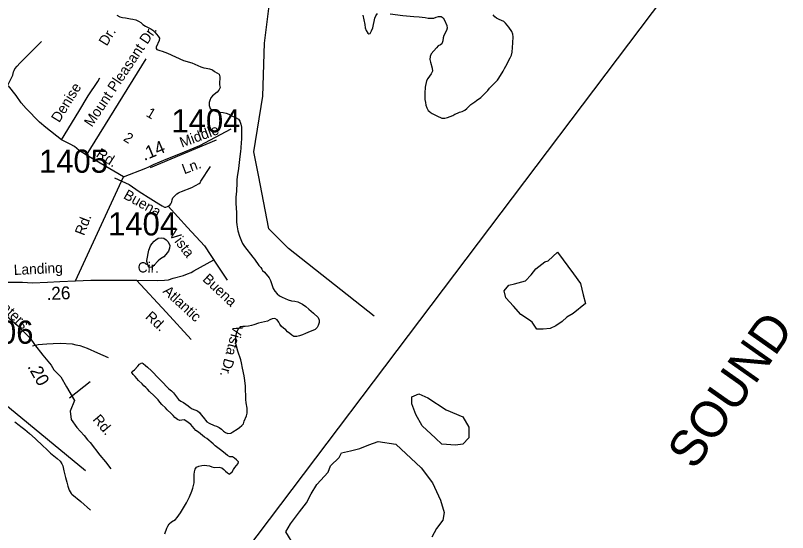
# Model space of a CAD drawing. Extents: x 1945482 to 2853149, y 66427 to 1015778.
# Drawn here: x 2369934 to 2374854, y 188698 to 191991 of the extents above; entities that cross this region are included whole.
import ezdxf

# ---------------------------------------------------------------- set-up
doc = ezdxf.new("R2010")
doc.units = 0
for name, color, linetype in [('Old_Level_10', 7, 'Continuous'), ('Old_Level_11', 7, 'Continuous'), ('Old_Level_17', 7, 'Continuous'), ('Old_Level_21', 7, 'Continuous'), ('Old_Level_32', 7, 'Continuous'), ('Old_Level_35', 7, 'Continuous'), ('Old_Level_50', 7, 'Continuous'), ('Old_Level_60', 7, 'Continuous'), ('Old_Level_61', 7, 'Continuous'), ('Old_Level_63', 7, 'Continuous'), ('Old_Level_8', 7, 'Continuous')]:
    doc.layers.add(name, color=color, linetype=linetype)

msp = doc.modelspace()

# ---------------------------------------------------------------- linework, layer by layer
at = {"layer": 'Old_Level_32'}
for points in [[(2370622, 190962.4), (2370386.5, 191100.3), (2370340, 191130.7), (2370310.1, 191156.7), (2370282.2, 191170.6), (2370227.7, 191199.1), (2370128.5, 191277.3), (2370088.6, 191311.2), (2370002.7, 191399.1), (2369970.8, 191435.1), (2369938.9, 191481), (2369891, 191543.7)], [(2370622, 190962.4), (2370765.2, 191018.9), (2370783.2, 191026.9), (2370813.1, 191040.8), (2370894.9, 191074.8), (2370974.8, 191106.7), (2371108.5, 191162.7), (2371308.1, 191268.5)], [(2369681.6, 190272.7), (2369761.7, 190279.4), (2369827.6, 190291.4), (2369980.3, 190291.4), (2370043.2, 190287.4), (2370139, 190293.2), (2370216.9, 190296.3), (2370317.1, 190301.9), (2370622, 190962.4)], [(2369681.6, 190272.7), (2369776.7, 190177.6), (2369842.5, 190108.7), (2369947.3, 190015.8), (2370028.2, 189934.9), (2370055.1, 189896), (2370109, 189827.1), (2370162.9, 189764.1), (2370177.9, 189734.2), (2370222.8, 189689.3), (2370258.7, 189626.3), (2370309.6, 189537.7), (2370282.7, 189471.8), (2370288.7, 189417.8), (2370324.6, 189366.9), (2370372.5, 189316), (2370393.4, 189289), (2370411.4, 189271), (2370471.3, 189190.2), (2370507.2, 189148.2), (2370543.1, 189103.3)]]:
    msp.add_lwpolyline(points, dxfattribs=at)
at = {"layer": 'Old_Level_35'}
for p, q in [((2370386.5, 191100.3), (2370767.4, 191715.7)), ((2370279.5, 189555.7), (2370410.6, 189660.7))]:
    msp.add_line(p, q, dxfattribs=at)
for points in [[(2369879.6, 191535.4), (2369916.7, 191610.9), (2369921.9, 191631.1), (2369925.5, 191641.2), (2369931.1, 191651.5), (2369944.4, 191668), (2369961.7, 191686.7), (2370100.3, 191824.2)], [(2370227.7, 191199.1), (2370338, 191379.5), (2370398, 191479.9), (2370458.5, 191570.4), (2370471.6, 191592.9)], [(2370794.3, 191023.5), (2371216, 191198.5)], [(2370564.9, 190956.3), (2370658.6, 190914), (2370722.3, 190870.5), (2370796.2, 190823.5), (2370847.5, 190791.5), (2370870, 190778.4), (2370884.3, 190770.9), (2370892.4, 190769.3), (2370904.2, 190773.7), (2370908.1, 190775.9), (2370917.9, 190782.3), (2370923.6, 190790.5), (2370929.2, 190800.7), (2370931, 190804.8), (2370932.5, 190816.9), (2370934.3, 190822.9), (2370938.1, 190829.1), (2370951.5, 190843.6), (2370963.1, 190854.1), (2370972.8, 190860.5), (2370982.6, 190864.9), (2370992.5, 190869.3), (2371057.4, 190895.8), (2371104.4, 190921.7), (2371110.3, 190926), (2371114, 190932.1), (2371115.9, 190936.2), (2371178.2, 191028.7)], [(2370908.1, 190775.9), (2371030.5, 190641.6), (2371139.2, 190523.2), (2371219.2, 190401.6), (2371283.1, 190305.5)], [(2370317.1, 190301.9), (2370415.2, 190304.8), (2370706.7, 190305.7), (2370836.9, 190302.9), (2370884.8, 190304.8), (2370908.7, 190307.7), (2370938.4, 190316.9), (2371005.6, 190335.6), (2371031.3, 190344.6), (2371053, 190353.5), (2371070.5, 190364.2), (2371197.7, 190434.2)], [(2370706.7, 190305.7), (2370894.9, 190100.7), (2371054.8, 189927.9)], [(2369031.9, 190164.8), (2369198.8, 190037.8), (2369235.9, 190009.3), (2369316, 189956.4), (2369433.7, 189865.1), (2369530.7, 189790.9), (2370381.3, 189092.5)], [(2370042.6, 189887.6), (2370078.8, 189894.7), (2370134.6, 189898.9), (2370174.5, 189902.5), (2370220.4, 189904.3), (2370294.7, 189899.2), (2370318.9, 189894.2), (2370345.1, 189889.2), (2370391.8, 189873.1), (2370457, 189841.6), (2370525.4, 189811.7)], [(2369930.2, 189402.6), (2369959.1, 189381.7), (2369969.4, 189374.1), (2369994.2, 189353.1), (2370023.2, 189328.2), (2370060.5, 189295.7), (2370110.4, 189247.7), (2370129.1, 189230.4), (2370158.2, 189203.5), (2370199.6, 189169.2), (2370218.3, 189151.9), (2370228.9, 189136.3), (2370235.5, 189122.6), (2370242.7, 189090.8), (2370252.4, 189049.2), (2370257, 189033.4), (2370261.6, 189017.6), (2370266.3, 189001.7), (2370268.6, 188993.8), (2370275.6, 188968.1), (2370282.1, 188956.4), (2370290.4, 188946.7), (2370294.6, 188942.8), (2370350.5, 188895), (2370413.5, 188840.9)]]:
    msp.add_lwpolyline(points, dxfattribs=at)
at = {"layer": 'Old_Level_50'}
for points in [[(2371482, 190974.8), (2371453.2, 191122), (2371510.8, 191477.6), (2371520.4, 191814), (2371549.3, 192035.1), (2371537.4, 192135.8)], [(2372219.4, 190076.2), (2371674.2, 190506.8), (2371549.3, 190631.8), (2371482, 190974.8)]]:
    msp.add_lwpolyline(points, dxfattribs=at)
at = {"layer": 'Old_Level_60'}
for points in [[(2370580.2, 191992.2), (2370599, 191982.9), (2370617.5, 191978.5), (2370635.7, 191975.9), (2370667, 191968.9), (2370682.7, 191966.8), (2370701, 191962.8), (2370719.2, 191955.8), (2370733.5, 191946.1), (2370746.7, 191933), (2370764, 191922), (2370779.2, 191913.7), (2370796.7, 191906.1), (2370809.7, 191897.2), (2370821.7, 191885.1)], [(2372148.5, 191993.6), (2372160.7, 191934.1), (2372163.2, 191911.9), (2372170, 191895.2), (2372179.2, 191878.8), (2372187, 191874.3), (2372194.7, 191876.8), (2372204, 191892.5), (2372211, 191913.2), (2372225.2, 191972.8), (2372230.7, 191988.7), (2372240.5, 192003.1)], [(2372323, 192000.7), (2372403, 191990.1), (2372449.5, 191987), (2372471.7, 191984.5), (2372507, 191981.9), (2372546, 191977.3), (2372564, 191974.2), (2372584, 191972.8), (2372600.5, 191973.9), (2372615, 191980.3), (2372630, 191984.7), (2372647, 191984.1), (2372660, 191975.6)], [(2372571.7, 191380.1), (2372576.5, 191375.5), (2372589.2, 191365.9), (2372618.5, 191351), (2372652, 191336.9), (2372669.5, 191337), (2372686.7, 191341.5), (2372720.5, 191354.4), (2372733.5, 191362.2), (2372751, 191369), (2372764.7, 191375.6), (2372779.7, 191379.9), (2372797.2, 191387.7), (2372810.2, 191398), (2372823.2, 191411.9), (2372835, 191423.1), (2372860.7, 191440.3), (2372873, 191450.5), (2372899, 191468.9), (2372910.7, 191479.3), (2372943.7, 191513.9), (2372954, 191527.2), (2372964.5, 191539), (2372979.2, 191551.5), (2372992, 191564.6), (2373005, 191579.4), (2373013.7, 191592), (2373041.2, 191636.1), (2373049.7, 191653.2), (2373059, 191668.8), (2373087, 191720.6), (2373095.5, 191738.2), (2373098.5, 191757.1), (2373104.5, 191816.9), (2373104.7, 191854.5), (2373103.5, 191872.1), (2373098, 191888.9), (2373078.5, 191916.6), (2373057.5, 191941.5), (2373045.5, 191952.8), (2373032, 191960), (2373017.5, 191965.3), (2373000.2, 191973.5), (2372988.7, 191983.3), (2372978.5, 191995.3)], [(2372660, 191975.6), (2372669.2, 191960.9)], [(2372669.2, 191960.9), (2372682, 191926.2), (2372685.2, 191909.5), (2372680.2, 191895.1), (2372664.2, 191864), (2372660, 191847.8), (2372657.7, 191829.8), (2372650.7, 191811.3), (2372642.2, 191804.4), (2372628.5, 191798.5), (2372618, 191785.6), (2372582.5, 191746.6), (2372577.5, 191729), (2372575, 191711.6), (2372578.2, 191694.4), (2372590, 191655.9), (2372592, 191635.5), (2372583.5, 191618.7), (2372572.5, 191603.9), (2372561.2, 191590.6), (2372554.2, 191575.1), (2372545, 191534.9), (2372543, 191497.2), (2372543.2, 191455.9), (2372546.7, 191437), (2372550.2, 191419.9), (2372555, 191403), (2372565, 191386.6), (2372571.7, 191380.1)], [(2370821.7, 191885.1), (2370833, 191871.8), (2370843.5, 191858.6), (2370852, 191845.7), (2370850.7, 191831.7), (2370830.5, 191788.5), (2370830.2, 191780.8), (2370836, 191774.5), (2370853.5, 191768.1), (2370870, 191763.5), (2370886.5, 191757.8), (2370903.5, 191750.9), (2371005.2, 191703.7), (2371058.5, 191688.9), (2371078.2, 191681.6), (2371096.7, 191672.8), (2371115, 191664), (2371134.7, 191657.2), (2371150, 191655), (2371170.7, 191650.7), (2371190.7, 191645.1), (2371202.7, 191634.6), (2371232.5, 191616.5), (2371237.5, 191600.7), (2371236.7, 191584.5), (2371234.5, 191568.5), (2371235.2, 191549.8), (2371238, 191531.3), (2371230, 191514.8), (2371219.2, 191502.3), (2371190.7, 191478.5), (2371179.5, 191466.4), (2371173, 191450.4), (2371168.2, 191435.8), (2371169.5, 191417.4), (2371175, 191399.4), (2371187.7, 191390.9), (2371202, 191382.9), (2371221.2, 191378.1), (2371258.5, 191372.9), (2371276.7, 191369.4), (2371295, 191361.4), (2371309.7, 191353.5), (2371341.5, 191338.9), (2371354.7, 191329.6), (2371365, 191318.5), (2371371.5, 191298.8), (2371374.2, 191279), (2371373.7, 191258.3), (2371374.7, 191242.5), (2371375, 191218.1), (2371374.2, 191201.4), (2371372, 191183.1), (2371370.5, 191144.9), (2371369, 191125.6), (2371366, 191109.5), (2371362, 191074.3), (2371356.5, 191017.4), (2371348, 190962.6), (2371345.7, 190943.5), (2371344, 190924.2), (2371343, 190871.7), (2371338, 190834.4), (2371337.7, 190794.6), (2371342.5, 190734.7), (2371342.7, 190676.8), (2371344.7, 190657.1), (2371351.7, 190619.2), (2371361, 190585.3), (2371373.7, 190553.7), (2371381.2, 190538.6), (2371394.5, 190518.6), (2371446.7, 190451.3), (2371458.2, 190438.5), (2371486, 190398.4), (2371497.2, 190386.2), (2371504, 190375.7), (2371509, 190365.8), (2371520.2, 190355.2), (2371550.5, 190319.7), (2371558.7, 190303.7), (2371577.5, 190252.5), (2371588, 190235.5), (2371601.5, 190219.1), (2371617.5, 190206.1), (2371633.2, 190197.1), (2371672, 190179.3), (2371692.7, 190173.6), (2371713.5, 190170.7), (2371734.2, 190166.7), (2371764.2, 190151.9), (2371783.7, 190136.4)], [(2370788, 190385.6), (2370779.5, 190397.2), (2370775, 190410.9), (2370772.2, 190423.8), (2370772.2, 190430.7), (2370784, 190495.9), (2370795, 190523.4), (2370804.2, 190537.5), (2370817.7, 190552.9), (2370829, 190562.2), (2370844.7, 190573), (2370865.5, 190575.2), (2370880.5, 190572.7), (2370895.2, 190562.7), (2370907.5, 190549.6), (2370919, 190526.4), (2370916.7, 190508.5), (2370909.5, 190490.4), (2370893.2, 190469.2), (2370879, 190454.7), (2370858.2, 190441.3), (2370844.5, 190428.3), (2370817, 190399.5), (2370802.5, 190387.1), (2370788, 190385.6)], [(2371783.7, 190136.4), (2371804, 190120.1), (2371832.5, 190093.9), (2371863, 190067.4), (2371869, 190050.7), (2371868.7, 190034.5), (2371864, 190016.6), (2371856, 190003.2), (2371852.7, 190000), (2371844.2, 189991.3), (2371796.5, 189971), (2371782.7, 189964.4), (2371763, 189956.3), (2371744, 189949.8), (2371727.2, 189946.3), (2371708.7, 189947.1), (2371695, 189954.1), (2371683, 189965.4), (2371668.7, 189976.6), (2371656.5, 189988.7), (2371642.2, 190000), (2371629, 190010.2), (2371618.7, 190024.1), (2371612, 190038.2), (2371601, 190052.5), (2371586.7, 190061.1), (2371570, 190059.7), (2371555, 190053.4), (2371540.5, 190045), (2371483, 190031.2), (2371453, 190020.3), (2371438.5, 190016), (2371419.5, 190012.5), (2371399, 190011), (2371383, 190011), (2371366.7, 190008.1), (2371359.2, 190000)], [(2370762, 189761.6), (2370775.7, 189751.2), (2370801.2, 189728), (2370848.2, 189678.1), (2370861.7, 189665.9), (2370911.7, 189613.2), (2370927.7, 189601.2), (2370941.2, 189587.5), (2370973.7, 189545.5), (2370989, 189534.4), (2371005.5, 189525.8), (2371021, 189516.1), (2371034, 189504.1), (2371047, 189493.7), (2371061, 189486.2), (2371094.7, 189473.3), (2371106.5, 189461.7), (2371118.5, 189448.3), (2371129.5, 189432.4), (2371153.7, 189403.8), (2371169, 189394.5), (2371199.5, 189379.3), (2371214.5, 189374.4), (2371231.5, 189367.5), (2371247, 189357), (2371260.2, 189344.3), (2371272.5, 189335), (2371288.5, 189329.1), (2371305.7, 189330.9), (2371320, 189338.9), (2371347.5, 189357), (2371361.7, 189367.5), (2371377.2, 189379.6), (2371387.5, 189389.6), (2371392.5, 189407.9), (2371407, 189441.1), (2371411, 189458), (2371411.7, 189473.4), (2371411.2, 189489.8), (2371404.5, 189524.4), (2371401.7, 189544.4), (2371400.5, 189629.5), (2371396.5, 189665.3), (2371391, 189696.7), (2371380.7, 189745.3), (2371374.7, 189778.3), (2371369.5, 189797.6), (2371351.5, 189852.3), (2371342.7, 189884.9), (2371339, 189903.8), (2371338.5, 189939.2), (2371340, 189954.8), (2371345.5, 189974.8), (2371353.7, 189994.1), (2371359.2, 190000)], [(2370886, 188690.3), (2370898, 188724.6), (2370904.7, 188739.1), (2370913.7, 188752.6), (2370929.2, 188764.9), (2370954.5, 188781.8), (2370965.7, 188793.1), (2370987, 188822.4), (2371023.5, 188887.7), (2371042.5, 188924.5), (2371058.7, 188962.3), (2371065, 188980.1), (2371069.7, 188997.2), (2371073.2, 189014.8), (2371073.7, 189031.7), (2371072.7, 189068.3), (2371075.2, 189085.1), (2371079.7, 189101.7), (2371089, 189113.8), (2371102.5, 189121.2), (2371121.2, 189125), (2371136.2, 189125.8), (2371153.5, 189125.2), (2371170, 189123.5), (2371186, 189116), (2371199.5, 189111.7), (2371231.5, 189113.2), (2371249.2, 189110), (2371261.5, 189100.2), (2371273, 189089.3), (2371286, 189078.5), (2371298.2, 189070), (2371303.5, 189073.3), (2371314.5, 189085.2), (2371323, 189099.9), (2371333, 189112.3), (2371343.5, 189124.1), (2371353.5, 189137.1), (2371355.2, 189148.1), (2371343.2, 189161.1), (2371329.2, 189171.6), (2371317, 189179.4), (2371300, 189179.2), (2371285, 189187.4), (2371273.2, 189198.5), (2371249.7, 189218.3), (2371207.5, 189250.5), (2371194.5, 189263), (2371153.2, 189296.1), (2371139.5, 189305.6), (2371100.5, 189337.3), (2371084.5, 189348.1), (2371051.2, 189385.4), (2371025.7, 189405.7), (2371010, 189414.6), (2370994.5, 189414.3), (2370982, 189412.2), (2370966.2, 189418), (2370950.5, 189429.9), (2370938.5, 189442.2), (2370926.5, 189456.2), (2370902, 189479.3), (2370890.7, 189492.2), (2370866.5, 189513.5), (2370855.2, 189528.9), (2370843.5, 189542.7), (2370831.2, 189554.7), (2370818.2, 189569.4), (2370789.2, 189595.5), (2370776.7, 189610.2), (2370764.7, 189622.2), (2370753, 189632), (2370742.5, 189644.8), (2370718.5, 189665.5), (2370697.5, 189692.3), (2370684.5, 189703.8), (2370675, 189716.4), (2370678.7, 189724.4), (2370692, 189734.3), (2370713.5, 189758.4), (2370725.5, 189770.5), (2370738.7, 189778.9), (2370747.5, 189774.7), (2370762, 189761.6)]]:
    msp.add_lwpolyline(points, dxfattribs=at)
at = {"layer": 'Old_Level_61'}
for points in [[(2373297, 189993.1), (2373264, 189993.1), (2373256.7, 189993.1), (2373227.5, 190037.7), (2373209.2, 190051.4), (2373154.5, 190085.6), (2373107, 190140.4), (2373059.5, 190191.8), (2373048.7, 190236.3), (2373077.7, 190274), (2373114.2, 190280.8), (2373183.7, 190301.3), (2373220.2, 190339), (2373249.5, 190376.7), (2373308, 190421.2), (2373329.7, 190428.1), (2373388.2, 190482.8), (2373490.5, 190345.9), (2373534.2, 190284.2), (2373552.5, 190212.3), (2373567.2, 190157.5), (2373487, 190092.5), (2373446.7, 190068.5), (2373417.5, 190041.1), (2373377.2, 190013.7), (2373340.7, 189996.6), (2373297, 189993.1)], [(2372738.2, 189253.4), (2372650.5, 189260.3), (2372610.5, 189298), (2372526.5, 189376.7), (2372486.2, 189448.6), (2372460.7, 189517.1), (2372460.7, 189561.6), (2372504.5, 189582.2), (2372563, 189554.8), (2372679.7, 189479.5), (2372785.7, 189434.9), (2372822.2, 189369.9), (2372822.2, 189301.4), (2372785.7, 189260.3), (2372738.2, 189253.4)], [(2371715.5, 188609.6), (2371657.2, 188702.1), (2371686.5, 188753.4), (2371744.7, 188828.8), (2371788.7, 188887), (2371817.7, 188945.2), (2371854.5, 189003.4), (2371927.5, 189082.2), (2371942, 189123.3), (2371996.7, 189174.7), (2372011.5, 189205.5), (2372069.7, 189219.2), (2372128.2, 189232.9), (2372186.7, 189256.8), (2372245.2, 189277.4), (2372358.5, 189260.3), (2372519, 189109.6), (2372592, 189013.7), (2372643.2, 188904.1), (2372665.2, 188825.4), (2372657.7, 188777.4), (2372617.7, 188722.6), (2372588.5, 188667.8)]]:
    msp.add_lwpolyline(points, dxfattribs=at)
at = {"layer": 'Old_Level_63'}
msp.add_line((2368085.3, 184193.5), (2374088.6, 192135.8), dxfattribs=at)

# ---------------------------------------------------------------- texts
at = {"layer": 'Old_Level_10'}
for s, height, rotation, p in [('Mount Pleasant Dr.', 65.617, 56.188, (2370421, 191276.2)), ('Dr.', 65.62, 58.1623, (2370515.9, 191791.9)), ('Denise', 65.62, 58.1623, (2370213.1, 191304.3)), ('1', 65.6, 329.3019, (2370761.8, 191352.6)), ('Middle', 65.62, 20.3803, (2370995.2, 191148.6)), ('2', 65.6, 327.0959, (2370616.8, 191197.6)), ('Ln.', 65.62, 20.3803, (2371010, 190979.1)), ('Buena', 65.62, 330.9052, (2370617.3, 190828.9)), ('Vista', 65.62, 307.4218, (2370909.1, 190597.6)), ('Cir.', 65.62, 358.751, (2370712.7, 190354.8)), ('Buena', 65.62, 316.8476, (2371122.2, 190305.7)), ('Atlantic', 65.62, 317.4896, (2370869, 190229.2)), ('Rd.', 65.62, 317.4896, (2370757.6, 190065.9)), ('Vista Dr.', 65.62, 255.0111, (2371323.1, 190023.4))]:
    msp.add_text(s, height=height, rotation=rotation, dxfattribs=at).set_placement(p)
at = {"layer": 'Old_Level_11'}
for s, rotation, p in [('Rd.', 327.4126, (2370442.9, 191095.1)), ('Rd.', 69.2666, (2370371.6, 190584.8)), ('Landing', 2.665, (2369925.2, 190338)), ('Waters', 316.6126, (2369779.9, 190178.9)), ('Rd.', 310.3188, (2370423, 189415.9))]:
    msp.add_text(s, height=65.62, rotation=rotation, dxfattribs=at).set_placement(p)
at = {"layer": 'Old_Level_17'}
for s, rotation, p in [('.14', 22.6926, (2370755, 191063.9)), ('.26', 2.2717, (2370133.8, 190178.4)), ('.20', 299.6801, (2370008.9, 189755.3))]:
    msp.add_text(s, height=82.02, rotation=rotation, dxfattribs=at).set_placement(p)
at = {"layer": 'Old_Level_21'}
msp.add_text('SOUND', height=229.66, rotation=54.822, dxfattribs=at).set_placement((2374261.4, 189089))
at = {"layer": 'Old_Level_8'}
for s, p in [('1404', (2370928.5, 191246.6)), ('1405', (2370084.2, 190989.4)), ('1404', (2370524.8, 190590.2)), ('1406', (2369609.8, 189900.3))]:
    msp.add_text(s, height=147.64, dxfattribs=at).set_placement(p)

doc.saveas('drawing.dxf')
